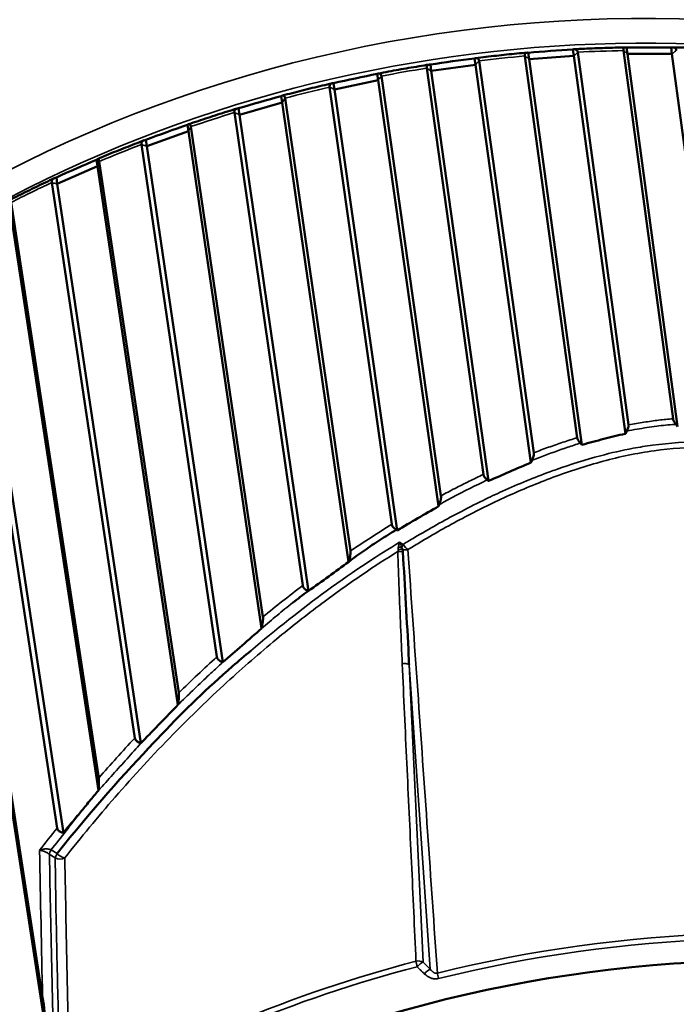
# Model space of a CAD drawing. Header units: millimetres. Extents: x 0 to 6049, y -120 to 1682.
# Tile 526 of 656: x 2058 to 2065, y 820 to 831. Entities that reach past the tile are written whole.
import ezdxf

# ---------------------------------------------------------------- set-up
doc = ezdxf.new("R2010")
doc.units = ezdxf.units.MM
doc.header["$LTSCALE"] = 2
doc.layers.add('Sichtbar (ISO)', color=7, linetype='Continuous', lineweight=50)
doc.layers.add('Sichtbar schmal (ISO)', color=7, linetype='Continuous', lineweight=35)

msp = doc.modelspace()

# ---------------------------------------------------------------- linework, layer by layer
at = {"layer": 'Sichtbar (ISO)'}
for p, q in [((2064.697, 830.368), (2064.707, 830.296)), ((2065.195, 830.369), (2065.205, 830.297)), ((2062.994, 830.247), (2063.004, 830.175)), ((2063.557, 830.273), (2064.143, 825.997)), ((2063.595, 830.311), (2063.605, 830.239)), ((2063.605, 830.239), (2064.104, 830.274)), ((2064.094, 830.346), (2064.104, 830.274)), ((2064.104, 830.274), (2064.683, 826.042)), ((2064.72, 826.142), (2064.149, 830.315)), ((2064.663, 830.334), (2065.217, 826.209)), ((2064.707, 830.296), (2065.205, 830.297)), ((2064.707, 830.296), (2065.268, 826.122)), ((2065.205, 830.297), (2065.766, 826.123)), ((2062.457, 830.137), (2063.092, 825.586)), ((2062.499, 830.178), (2062.509, 830.106)), ((2062.509, 830.106), (2063.004, 830.175)), ((2063.004, 830.175), (2063.625, 825.719)), ((2063.657, 825.829), (2063.045, 830.219)), ((2063.605, 830.239), (2064.197, 825.919)), ((2061.903, 830.073), (2061.913, 830.001)), ((2062.617, 825.347), (2061.949, 830.047)), ((2062.509, 830.106), (2063.149, 825.513)), ((2061.369, 829.925), (2062.065, 825.028)), ((2061.414, 829.97), (2061.424, 829.898)), ((2061.424, 829.898), (2061.913, 830.001)), ((2061.913, 830.001), (2062.591, 825.23)), ((2060.828, 829.824), (2060.838, 829.752)), ((2061.424, 829.898), (2062.126, 824.96)), ((2060.359, 829.616), (2060.838, 829.752)), ((2060.838, 829.752), (2061.582, 824.607)), ((2061.604, 824.729), (2060.87, 829.801)), ((2060.302, 829.639), (2061.068, 824.343)), ((2060.349, 829.688), (2060.359, 829.616)), ((2060.359, 829.616), (2061.131, 824.279)), ((2059.777, 829.503), (2059.787, 829.431)), ((2060.623, 823.99), (2059.814, 829.482)), ((2059.322, 829.263), (2059.787, 829.431)), ((2059.787, 829.431), (2060.607, 823.861)), ((2059.262, 829.282), (2060.106, 823.542)), ((2059.312, 829.335), (2059.322, 829.263)), ((2059.322, 829.263), (2060.172, 823.482)), ((2058.318, 828.84), (2058.767, 829.04)), ((2058.757, 829.112), (2058.767, 829.04)), ((2058.767, 829.04), (2059.67, 823.005)), ((2059.68, 823.139), (2058.789, 829.092)), ((2058.256, 828.855), (2059.187, 822.633)), ((2058.308, 828.912), (2058.318, 828.84)), ((2058.318, 828.84), (2059.255, 822.577)), ((2058.783, 822.185), (2057.802, 828.633)), ((2057.785, 828.581), (2058.779, 822.046)), ((2057.291, 828.361), (2058.316, 821.625)), ((2057.355, 828.351), (2058.386, 821.573)), ((2056.848, 828.057), (2058.271, 818.84)), ((2058.153, 819.729), (2056.859, 828.11))]:
    msp.add_line(p, q, dxfattribs=at)
for centre, major_axis, ratio, start_param, end_param in [((2062.752, 830.172), (-0.937, -0.132), 0.044509, 4.444841, 4.97984), ((2063.85, 830.288), (-0.943, -0.067), 0.044452, 4.447912, 4.982911), ((2061.664, 829.981), (-0.924, -0.196), 0.044448, 4.44177, 4.976769), ((2060.594, 829.716), (-0.906, -0.258), 0.044266, 4.438682, 4.973681), ((2059.55, 829.379), (-0.881, -0.319), 0.043954, 4.435559, 4.970558), ((2058.538, 828.972), (-0.85, -0.378), 0.043495, 4.432388, 4.967387), ((2065.635, 809.623), (12.472, 1.739), 0.831833, 1.22084, 2.426222)]:
    msp.add_ellipse(centre, major_axis=major_axis, ratio=ratio, start_param=start_param, end_param=end_param, dxfattribs=at)
for points, knots in [([(2076.896, 824.782), (2076.716, 825.86), (2076.343, 826.906), (2075.201, 828.922), (2074.404, 829.878), (2072.479, 831.519), (2071.349, 832.203), (2068.872, 833.227), (2067.525, 833.566), (2064.748, 833.867), (2063.319, 833.827), (2060.526, 833.372), (2059.162, 832.957), (2056.638, 831.792), (2055.477, 831.042), (2053.479, 829.285), (2052.641, 828.277), (2051.373, 826.108), (2050.943, 824.946), (2050.572, 822.803), (2050.555, 821.829), (2050.688, 820.875)], [3.328194, 3.328194, 3.328194, 3.328194, 3.623512, 3.623512, 3.942128, 3.942128, 4.26207, 4.26207, 4.582886, 4.582886, 4.904052, 4.904052, 5.225292, 5.225292, 5.546423, 5.546423, 5.867132, 5.867132, 6.186857, 6.186857, 6.447225, 6.447225, 6.447225, 6.447225]), ([(2064.685, 830.37), (2064.647, 830.369), (2064.608, 830.368), (2064.531, 830.366), (2064.493, 830.365), (2064.416, 830.362), (2064.378, 830.361), (2064.301, 830.358), (2064.262, 830.356), (2064.186, 830.353), (2064.147, 830.351), (2064.109, 830.349)], [4.73214007, 4.73214007, 4.73214007, 4.73214007, 4.74077822, 4.74077822, 4.74941637, 4.74941637, 4.75805452, 4.75805452, 4.76669267, 4.76669267, 4.77533083, 4.77533083, 4.77533083, 4.77533083]), ([(2064.663, 830.334), (2064.663, 830.335), (2064.663, 830.335), (2064.663, 830.336), (2064.661, 830.348), (2064.663, 830.358), (2064.674, 830.369), (2064.685, 830.371), (2064.697, 830.368)], [-0.00033523, -0.00033523, -0.00033523, -0.00033523, 0, 0, 0, 0.0066416, 0.0066416, 0.0141713, 0.0141713, 0.0141713, 0.0141713]), ([(2064.697, 830.368), (2064.782, 830.369), (2064.866, 830.37), (2064.946, 830.37), (2065.026, 830.37), (2065.11, 830.37), (2065.195, 830.369)], [-0.02413634, -0.02413634, -0.02413634, -0.02413634, 0, 0, 0, 0.02413634, 0.02413634, 0.02413634, 0.02413634]), ([(2065.195, 830.369), (2065.211, 830.372), (2065.227, 830.37), (2065.245, 830.359), (2065.252, 830.349), (2065.254, 830.337), (2065.254, 830.336), (2065.254, 830.336), (2065.254, 830.335)], [0.12922201, 0.12922201, 0.12922201, 0.12922201, 0.13675171, 0.13675171, 0.14339331, 0.14339331, 0.14339331, 0.14372854, 0.14372854, 0.14372854, 0.14372854]), ([(2065.785, 830.352), (2065.746, 830.353), (2065.708, 830.355), (2065.632, 830.359), (2065.594, 830.36), (2065.518, 830.363), (2065.479, 830.364), (2065.403, 830.366), (2065.365, 830.367), (2065.288, 830.369), (2065.25, 830.37), (2065.212, 830.37)], [4.64952259, 4.64952259, 4.64952259, 4.64952259, 4.6581409, 4.6581409, 4.66675922, 4.66675922, 4.67537753, 4.67537753, 4.68399584, 4.68399584, 4.69261416, 4.69261416, 4.69261416, 4.69261416]), ([(2062.994, 830.247), (2063.007, 830.252), (2063.021, 830.252), (2063.037, 830.243), (2063.043, 830.233), (2063.045, 830.221), (2063.045, 830.221), (2063.045, 830.22), (2063.045, 830.219)], [-0.0141713, -0.0141713, -0.0141713, -0.0141713, -0.0066416, -0.0066416, 0, 0, 0, 0.00033523, 0.00033523, 0.00033523, 0.00033523]), ([(2063.583, 830.311), (2063.544, 830.308), (2063.506, 830.304), (2063.429, 830.297), (2063.391, 830.293), (2063.314, 830.286), (2063.276, 830.281), (2063.199, 830.273), (2063.161, 830.269), (2063.084, 830.26), (2063.046, 830.255), (2063.007, 830.25)], [4.81478232, 4.81478232, 4.81478232, 4.81478232, 4.82343035, 4.82343035, 4.83207838, 4.83207838, 4.84072642, 4.84072642, 4.84937445, 4.84937445, 4.85802249, 4.85802249, 4.85802249, 4.85802249]), ([(2063.558, 830.273), (2063.557, 830.274), (2063.557, 830.275), (2063.557, 830.275), (2063.556, 830.288), (2063.558, 830.298), (2063.57, 830.31), (2063.583, 830.312), (2063.595, 830.311)], [-0.00033523, -0.00033523, -0.00033523, -0.00033523, 0, 0, 0, 0.0066416, 0.0066416, 0.0141713, 0.0141713, 0.0141713, 0.0141713]), ([(2064.094, 830.346), (2064.108, 830.35), (2064.123, 830.349), (2064.141, 830.339), (2064.147, 830.329), (2064.149, 830.317), (2064.149, 830.317), (2064.149, 830.316), (2064.149, 830.315)], [-0.0141713, -0.0141713, -0.0141713, -0.0141713, -0.0066416, -0.0066416, 0, 0, 0, 0.00033523, 0.00033523, 0.00033523, 0.00033523]), ([(2062.485, 830.177), (2062.447, 830.171), (2062.409, 830.165), (2062.333, 830.152), (2062.294, 830.146), (2062.218, 830.133), (2062.18, 830.126), (2062.105, 830.113), (2062.067, 830.106), (2061.991, 830.091), (2061.953, 830.084), (2061.915, 830.077)], [4.89744963, 4.89744963, 4.89744963, 4.89744963, 4.9060975, 4.9060975, 4.91474538, 4.91474538, 4.92339325, 4.92339325, 4.93204113, 4.93204113, 4.940689, 4.940689, 4.940689, 4.940689]), ([(2062.457, 830.137), (2062.457, 830.137), (2062.457, 830.138), (2062.457, 830.139), (2062.455, 830.151), (2062.458, 830.162), (2062.472, 830.175), (2062.485, 830.178), (2062.499, 830.178)], [-0.00033523, -0.00033523, -0.00033523, -0.00033523, 0, 0, 0, 0.0066416, 0.0066416, 0.0141713, 0.0141713, 0.0141713, 0.0141713]), ([(2061.903, 830.073), (2061.915, 830.078), (2061.927, 830.079), (2061.942, 830.071), (2061.947, 830.061), (2061.949, 830.049), (2061.949, 830.049), (2061.949, 830.048), (2061.949, 830.047)], [-0.0141713, -0.0141713, -0.0141713, -0.0141713, -0.0066416, -0.0066416, 0, 0, 0, 0.00033523, 0.00033523, 0.00033523, 0.00033523]), ([(2061.399, 829.968), (2061.362, 829.959), (2061.324, 829.95), (2061.249, 829.933), (2061.212, 829.924), (2061.137, 829.906), (2061.1, 829.896), (2061.025, 829.877), (2060.988, 829.868), (2060.914, 829.849), (2060.877, 829.839), (2060.839, 829.829)], [4.98014208, 4.98014208, 4.98014208, 4.98014208, 4.98877976, 4.98877976, 4.99741743, 4.99741743, 5.00605511, 5.00605511, 5.01469278, 5.01469278, 5.02333046, 5.02333046, 5.02333046, 5.02333046]), ([(2061.369, 829.925), (2061.369, 829.925), (2061.369, 829.926), (2061.369, 829.927), (2061.367, 829.939), (2061.371, 829.95), (2061.385, 829.964), (2061.399, 829.969), (2061.414, 829.97)], [-0.00033523, -0.00033523, -0.00033523, -0.00033523, 0, 0, 0, 0.0066416, 0.0066416, 0.0141713, 0.0141713, 0.0141713, 0.0141713]), ([(2060.828, 829.824), (2060.839, 829.83), (2060.85, 829.832), (2060.863, 829.824), (2060.868, 829.815), (2060.87, 829.803), (2060.87, 829.802), (2060.87, 829.802), (2060.87, 829.801)], [-0.0141713, -0.0141713, -0.0141713, -0.0141713, -0.0066416, -0.0066416, 0, 0, 0, 0.00033523, 0.00033523, 0.00033523, 0.00033523]), ([(2060.333, 829.685), (2060.296, 829.674), (2060.26, 829.662), (2060.187, 829.64), (2060.15, 829.628), (2060.077, 829.605), (2060.041, 829.593), (2059.968, 829.569), (2059.932, 829.557), (2059.86, 829.533), (2059.824, 829.521), (2059.788, 829.509)], [5.06285954, 5.06285954, 5.06285954, 5.06285954, 5.07147706, 5.07147706, 5.08009459, 5.08009459, 5.08871211, 5.08871211, 5.09732964, 5.09732964, 5.10594717, 5.10594717, 5.10594717, 5.10594717]), ([(2060.302, 829.639), (2060.302, 829.64), (2060.302, 829.64), (2060.302, 829.641), (2060.3, 829.653), (2060.304, 829.665), (2060.319, 829.68), (2060.334, 829.686), (2060.349, 829.688)], [-0.00033523, -0.00033523, -0.00033523, -0.00033523, 0, 0, 0, 0.0066416, 0.0066416, 0.0141713, 0.0141713, 0.0141713, 0.0141713]), ([(2059.777, 829.503), (2059.786, 829.509), (2059.796, 829.512), (2059.808, 829.505), (2059.812, 829.496), (2059.814, 829.484), (2059.814, 829.483), (2059.814, 829.482), (2059.814, 829.482)], [-0.0141713, -0.0141713, -0.0141713, -0.0141713, -0.0066416, -0.0066416, 0, 0, 0, 0.00033523, 0.00033523, 0.00033523, 0.00033523]), ([(2059.293, 829.33), (2059.258, 829.316), (2059.222, 829.302), (2059.152, 829.275), (2059.117, 829.261), (2059.046, 829.233), (2059.011, 829.219), (2058.941, 829.191), (2058.906, 829.176), (2058.836, 829.147), (2058.801, 829.133), (2058.767, 829.118)], [5.1456016, 5.1456016, 5.1456016, 5.1456016, 5.15418922, 5.15418922, 5.16277684, 5.16277684, 5.17136445, 5.17136445, 5.17995207, 5.17995207, 5.18853968, 5.18853968, 5.18853968, 5.18853968]), ([(2059.262, 829.282), (2059.262, 829.282), (2059.261, 829.283), (2059.261, 829.283), (2059.26, 829.296), (2059.264, 829.308), (2059.279, 829.325), (2059.295, 829.331), (2059.312, 829.335)], [-0.00033523, -0.00033523, -0.00033523, -0.00033523, 0, 0, 0, 0.0066416, 0.0066416, 0.0141713, 0.0141713, 0.0141713, 0.0141713]), ([(2058.757, 829.112), (2058.765, 829.118), (2058.773, 829.121), (2058.783, 829.115), (2058.787, 829.106), (2058.789, 829.093), (2058.789, 829.093), (2058.789, 829.092), (2058.789, 829.092)], [-0.0141713, -0.0141713, -0.0141713, -0.0141713, -0.0066416, -0.0066416, 0, 0, 0, 0.00033523, 0.00033523, 0.00033523, 0.00033523]), ([(2058.287, 828.905), (2058.253, 828.889), (2058.219, 828.873), (2058.152, 828.841), (2058.118, 828.825), (2058.051, 828.793), (2058.017, 828.776), (2057.95, 828.743), (2057.917, 828.727), (2057.85, 828.693), (2057.816, 828.676), (2057.783, 828.659)], [5.22836763, 5.22836763, 5.22836763, 5.22836763, 5.23691588, 5.23691588, 5.24546413, 5.24546413, 5.25401237, 5.25401237, 5.26256062, 5.26256062, 5.27110887, 5.27110887, 5.27110887, 5.27110887]), ([(2058.256, 828.855), (2058.256, 828.855), (2058.256, 828.856), (2058.256, 828.857), (2058.254, 828.869), (2058.258, 828.881), (2058.275, 828.9), (2058.291, 828.908), (2058.308, 828.912)], [-0.00033523, -0.00033523, -0.00033523, -0.00033523, 0, 0, 0, 0.0066416, 0.0066416, 0.0141713, 0.0141713, 0.0141713, 0.0141713]), ([(2065.248, 826.148), (2065.244, 826.154), (2065.24, 826.16), (2065.233, 826.171), (2065.23, 826.177), (2065.224, 826.187), (2065.222, 826.192), (2065.219, 826.201), (2065.218, 826.205), (2065.217, 826.209)], [-0.00813632, -0.00813632, -0.00813632, -0.00813632, -0.005999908, -0.005999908, -0.00390454, -0.00390454, -0.001936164, -0.001936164, -0.000001, -0.000001, -0.000001, -0.000001]), ([(2064.698, 826.071), (2064.696, 826.066), (2064.693, 826.061), (2064.688, 826.052), (2064.686, 826.047), (2064.683, 826.042)], [-0.003425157, -0.003425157, -0.003425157, -0.003425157, -0.001733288, -0.001733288, -0.000085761, -0.000085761, -0.000085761, -0.000085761]), ([(2064.72, 826.142), (2064.721, 826.138), (2064.721, 826.133), (2064.719, 826.123), (2064.718, 826.117), (2064.712, 826.099), (2064.706, 826.086), (2064.698, 826.071)], [-0.01028179, -0.01028179, -0.01028179, -0.01028179, -0.00786043, -0.00786043, -0.0052693, -0.0052693, -0.00002448, -0.00002448, -0.00002448, -0.00002448]), ([(2065.268, 826.122), (2065.265, 826.126), (2065.261, 826.131), (2065.255, 826.14), (2065.252, 826.144), (2065.248, 826.148)], [-0.003280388, -0.003280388, -0.003280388, -0.003280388, -0.001635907, -0.001635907, -0.000007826, -0.000007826, -0.000007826, -0.000007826]), ([(2064.18, 825.937), (2064.175, 825.942), (2064.17, 825.947), (2064.162, 825.958), (2064.158, 825.963), (2064.151, 825.974), (2064.149, 825.979), (2064.145, 825.989), (2064.144, 825.993), (2064.143, 825.997)], [-0.008459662, -0.008459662, -0.008459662, -0.008459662, -0.006368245, -0.006368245, -0.004259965, -0.004259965, -0.002156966, -0.002156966, -0.000001, -0.000001, -0.000001, -0.000001]), ([(2064.683, 826.042), (2064.602, 826.024), (2064.522, 826.004), (2064.36, 825.963), (2064.278, 825.941), (2064.197, 825.919)], [-0.0524614, -0.0524614, -0.0524614, -0.0524614, -0.02662391, -0.02662391, -0.00011039, -0.00011039, -0.00011039, -0.00011039]), ([(2064.18, 825.937), (2064.183, 825.934), (2064.186, 825.931), (2064.191, 825.925), (2064.194, 825.922), (2064.197, 825.919)], [0.000046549, 0.000046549, 0.000046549, 0.000046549, 0.001288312, 0.001288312, 0.002486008, 0.002486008, 0.002486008, 0.002486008]), ([(2063.636, 825.744), (2063.634, 825.74), (2063.633, 825.735), (2063.629, 825.727), (2063.627, 825.723), (2063.625, 825.719)], [-0.002820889, -0.002820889, -0.002820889, -0.002820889, -0.001412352, -0.001412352, -0.000000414, -0.000000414, -0.000000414, -0.000000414]), ([(2063.657, 825.829), (2063.658, 825.824), (2063.658, 825.819), (2063.657, 825.807), (2063.655, 825.8), (2063.65, 825.778), (2063.644, 825.762), (2063.636, 825.744)], [-0.01197405, -0.01197405, -0.01197405, -0.01197405, -0.00922499, -0.00922499, -0.0061999, -0.0061999, -0.00000205, -0.00000205, -0.00000205, -0.00000205]), ([(2063.625, 825.719), (2063.546, 825.685), (2063.466, 825.651), (2063.307, 825.582), (2063.228, 825.548), (2063.149, 825.513)], [-0.05554691, -0.05554691, -0.05554691, -0.05554691, -0.02780081, -0.02780081, -0.00004305, -0.00004305, -0.00004305, -0.00004305]), ([(2063.135, 825.525), (2063.13, 825.529), (2063.124, 825.534), (2063.114, 825.545), (2063.109, 825.551), (2063.101, 825.562), (2063.098, 825.567), (2063.094, 825.577), (2063.092, 825.582), (2063.092, 825.586)], [-0.009079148, -0.009079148, -0.009079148, -0.009079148, -0.006819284, -0.006819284, -0.004570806, -0.004570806, -0.002340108, -0.002340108, -0.000001, -0.000001, -0.000001, -0.000001]), ([(2063.135, 825.525), (2063.138, 825.523), (2063.14, 825.521), (2063.145, 825.517), (2063.147, 825.515), (2063.149, 825.513)], [0.000018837, 0.000018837, 0.000018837, 0.000018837, 0.000925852, 0.000925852, 0.001822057, 0.001822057, 0.001822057, 0.001822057]), ([(2062.617, 825.347), (2062.618, 825.342), (2062.618, 825.336), (2062.617, 825.322), (2062.616, 825.314), (2062.61, 825.288), (2062.605, 825.268), (2062.597, 825.248)], [-0.01241265, -0.01241265, -0.01241265, -0.01241265, -0.00968414, -0.00968414, -0.00662785, -0.00662785, -0.00002694, -0.00002694, -0.00002694, -0.00002694]), ([(2062.591, 825.23), (2062.513, 825.185), (2062.435, 825.14), (2062.28, 825.05), (2062.203, 825.005), (2062.126, 824.96)], [-0.05812699, -0.05812699, -0.05812699, -0.05812699, -0.02907056, -0.02907056, -0.00003908, -0.00003908, -0.00003908, -0.00003908]), ([(2062.597, 825.248), (2062.596, 825.245), (2062.595, 825.242), (2062.593, 825.236), (2062.592, 825.233), (2062.591, 825.23)], [-0.00215078, -0.00215078, -0.00215078, -0.00215078, -0.001095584, -0.001095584, -0.000093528, -0.000093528, -0.000093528, -0.000093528]), ([(2062.116, 824.966), (2062.055, 824.93), (2061.995, 824.892), (2061.936, 824.854), (2061.906, 824.835), (2061.877, 824.816), (2061.848, 824.796), (2061.818, 824.776), (2061.788, 824.756), (2061.759, 824.736), (2061.7, 824.695), (2061.642, 824.653), (2061.584, 824.609)], [0, 0, 0, 0, 0.333333, 0.333333, 0.333333, 0.497934, 0.497934, 0.497934, 0.666667, 0.666667, 0.666667, 1, 1, 1, 1]), ([(2062.116, 824.966), (2062.109, 824.97), (2062.103, 824.975), (2062.091, 824.985), (2062.085, 824.991), (2062.076, 825.002), (2062.072, 825.008), (2062.067, 825.019), (2062.066, 825.024), (2062.065, 825.028)], [-0.009713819, -0.009713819, -0.009713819, -0.009713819, -0.007329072, -0.007329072, -0.004904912, -0.004904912, -0.002412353, -0.002412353, -0.000000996, -0.000000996, -0.000000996, -0.000000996]), ([(2062.116, 824.966), (2062.117, 824.965), (2062.119, 824.964), (2062.122, 824.962), (2062.124, 824.961), (2062.126, 824.96)], [0.00001513, 0.00001513, 0.00001513, 0.00001513, 0.000626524, 0.000626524, 0.001231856, 0.001231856, 0.001231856, 0.001231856]), ([(2061.604, 824.729), (2061.605, 824.724), (2061.605, 824.717), (2061.604, 824.701), (2061.603, 824.692), (2061.598, 824.661), (2061.592, 824.635), (2061.584, 824.609)], [-0.01594754, -0.01594754, -0.01594754, -0.01594754, -0.01261025, -0.01261025, -0.00881535, -0.00881535, -0.00004671, -0.00004671, -0.00004671, -0.00004671]), ([(2062.191, 824.719), (2062.191, 824.723), (2062.19, 824.729), (2062.189, 824.738), (2062.187, 824.744), (2062.186, 824.747)], [0.0019896, 0.0019896, 0.0019896, 0.0019896, 0.3333333, 0.6666667, 0.9999936, 0.9999936, 0.9999936, 0.9999936]), ([(2062.26, 823.456), (2062.258, 823.49), (2062.257, 823.523), (2062.255, 823.556), (2062.246, 823.748), (2062.235, 823.942), (2062.224, 824.136), (2062.213, 824.331), (2062.201, 824.525), (2062.191, 824.719)], [0, 0, 0, 0, 0.07933, 0.07933, 0.07933, 0.539665, 0.539665, 0.539665, 1, 1, 1, 1]), ([(2061.584, 824.609), (2061.51, 824.553), (2061.435, 824.499), (2061.284, 824.389), (2061.207, 824.334), (2061.13, 824.279)], [-0.06101491, -0.06101491, -0.06101491, -0.06101491, -0.03104478, -0.03104478, -0.00031226, -0.00031226, -0.00031226, -0.00031226]), ([(2061.13, 824.279), (2061.126, 824.281), (2061.121, 824.284), (2061.112, 824.289), (2061.107, 824.292), (2061.097, 824.3), (2061.091, 824.304), (2061.081, 824.315), (2061.077, 824.32), (2061.071, 824.332), (2061.069, 824.338), (2061.068, 824.343)], [-0.01090564, -0.01090564, -0.01090564, -0.01090564, -0.00928154, -0.00928154, -0.00768031, -0.00768031, -0.00533503, -0.00533503, -0.00292206, -0.00292206, -0.000001, -0.000001, -0.000001, -0.000001]), ([(2060.623, 823.99), (2060.623, 823.984), (2060.624, 823.976), (2060.623, 823.959), (2060.622, 823.948), (2060.618, 823.914), (2060.613, 823.888), (2060.607, 823.862)], [-0.01564674, -0.01564674, -0.01564674, -0.01564674, -0.0122825, -0.0122825, -0.00839833, -0.00839833, -0.00001113, -0.00001113, -0.00001113, -0.00001113]), ([(2060.607, 823.862), (2060.534, 823.798), (2060.462, 823.734), (2060.317, 823.608), (2060.244, 823.545), (2060.172, 823.482)], [-0.0625005, -0.0625005, -0.0625005, -0.0625005, -0.03107427, -0.03107427, -0.00000943, -0.00000943, -0.00000943, -0.00000943]), ([(2059.486, 822.674), (2059.761, 822.962), (2060.043, 823.234), (2060.416, 823.553), (2060.486, 823.612)], [0.2731846, 0.2731846, 0.2731846, 0.2731846, 0.5, 0.5505836, 0.5505836, 0.5505836, 0.5505836]), ([(2060.172, 823.482), (2060.167, 823.484), (2060.162, 823.485), (2060.153, 823.49), (2060.148, 823.492), (2060.137, 823.499), (2060.131, 823.503), (2060.121, 823.513), (2060.117, 823.518), (2060.11, 823.529), (2060.107, 823.536), (2060.106, 823.542)], [-0.01110126, -0.01110126, -0.01110126, -0.01110126, -0.00946718, -0.00946718, -0.00789138, -0.00789138, -0.00560995, -0.00560995, -0.00325963, -0.00325963, -0.00000099, -0.00000099, -0.00000099, -0.00000099]), ([(2059.68, 823.139), (2059.681, 823.133), (2059.681, 823.126), (2059.682, 823.108), (2059.681, 823.098), (2059.679, 823.063), (2059.675, 823.035), (2059.67, 823.005)], [-0.01734727, -0.01734727, -0.01734727, -0.01734727, -0.01371519, -0.01371519, -0.00949278, -0.00949278, -0.00011668, -0.00011668, -0.00011668, -0.00011668]), ([(2059.67, 823.005), (2059.643, 822.977), (2059.617, 822.95), (2059.563, 822.894), (2059.536, 822.867), (2059.509, 822.839)], [-0.02495633, -0.02495633, -0.02495633, -0.02495633, -0.01246526, -0.01246526, -0.00001437, -0.00001437, -0.00001437, -0.00001437]), ([(2059.256, 822.577), (2059.297, 822.621), (2059.339, 822.664), (2059.424, 822.751), (2059.467, 822.795), (2059.509, 822.839)], [0.0000737, 0.0000737, 0.0000737, 0.0000737, 0.01963567, 0.01963567, 0.03950197, 0.03950197, 0.03950197, 0.03950197]), ([(2058.315, 821.339), (2058.702, 821.826), (2059.121, 822.29), (2059.458, 822.644), (2059.486, 822.674)], [0, 0, 0, 0, 0.25, 0.2731846, 0.2731846, 0.2731846, 0.2731846]), ([(2059.256, 822.577), (2059.25, 822.578), (2059.245, 822.58), (2059.235, 822.584), (2059.23, 822.586), (2059.218, 822.592), (2059.212, 822.596), (2059.202, 822.604), (2059.198, 822.609), (2059.19, 822.621), (2059.188, 822.627), (2059.187, 822.633)], [-0.01119555, -0.01119555, -0.01119555, -0.01119555, -0.00963074, -0.00963074, -0.00788768, -0.00788768, -0.00564535, -0.00564535, -0.00332182, -0.00332182, -0.000001, -0.000001, -0.000001, -0.000001]), ([(2058.783, 822.185), (2058.784, 822.178), (2058.784, 822.17), (2058.785, 822.151), (2058.785, 822.139), (2058.784, 822.103), (2058.782, 822.074), (2058.779, 822.045)], [-0.01693896, -0.01693896, -0.01693896, -0.01693896, -0.01333476, -0.01333476, -0.00909051, -0.00909051, -0.00019793, -0.00019793, -0.00019793, -0.00019793]), ([(2058.578, 821.804), (2058.612, 821.844), (2058.645, 821.885), (2058.712, 821.965), (2058.745, 822.006), (2058.779, 822.045)], [0.00000996, 0.00000996, 0.00000996, 0.00000996, 0.01694009, 0.01694009, 0.03382647, 0.03382647, 0.03382647, 0.03382647]), ([(2058.578, 821.804), (2058.547, 821.766), (2058.514, 821.727), (2058.451, 821.651), (2058.418, 821.611), (2058.386, 821.573)], [-0.03220105, -0.03220105, -0.03220105, -0.03220105, -0.01611117, -0.01611117, -0.00000094, -0.00000094, -0.00000094, -0.00000094]), ([(2058.386, 821.573), (2058.381, 821.574), (2058.375, 821.575), (2058.365, 821.578), (2058.36, 821.58), (2058.348, 821.585), (2058.342, 821.588), (2058.332, 821.596), (2058.328, 821.6), (2058.32, 821.611), (2058.317, 821.618), (2058.316, 821.625)], [-0.01128712, -0.01128712, -0.01128712, -0.01128712, -0.00960493, -0.00960493, -0.00800418, -0.00800418, -0.00579909, -0.00579909, -0.00351128, -0.00351128, -0.000001, -0.000001, -0.000001, -0.000001]), ([(2058.153, 819.729), (2058.158, 819.702), (2058.162, 819.675), (2058.18, 819.548), (2058.195, 819.443), (2058.231, 819.172), (2058.252, 819.003), (2058.271, 818.84)], [0.0352948, 0.0352948, 0.0352948, 0.0352948, 0.0488343, 0.0488343, 0.0976685, 0.0976685, 0.1731541, 0.1731541, 0.1731541, 0.1731541])]:
    msp.add_open_spline(points, degree=3, knots=knots, dxfattribs=at)
msp.add_open_spline([(2061.13, 824.279), (2061.07, 824.237), (2061.012, 824.193), (2060.954, 824.148)], degree=3, dxfattribs=at)
at = {"layer": 'Sichtbar schmal (ISO)'}
for p, q in [((2062.193, 824.803), (2062.154, 824.828)), ((2062.416, 820.125), (2062.26, 823.456)), ((2062.26, 823.454), (2062.497, 820.045)), ((2058.229, 821.333), (2058.295, 821.291)), ((2058.315, 821.339), (2058.248, 821.381)), ((2062.497, 820.045), (2062.416, 820.125))]:
    msp.add_line(p, q, dxfattribs=at)
for centre, major_axis, ratio, start_param, end_param in [((2063.811, 822.705), (13.123, 1.83), 0.831833, 0.022713, 3.141593), ((2064.24, 819.626), (-13.123, -1.83), 0.831833, 3.430263, 6.016888), ((2064.255, 819.516), (12.925, 1.802), 0.831833, 1.005083, 2.13651), ((2064.309, 819.13), (-13.288, -1.853), 0.831833, 4.653142, 4.691578), ((2064.309, 819.13), (-13.288, -1.853), 0.831833, 4.570468, 4.608904), ((2064.309, 819.13), (-13.288, -1.853), 0.831833, 4.735815, 4.774251), ((2064.309, 819.13), (-13.288, -1.853), 0.831833, 4.818489, 4.856925), ((2064.309, 819.13), (-13.288, -1.853), 0.831833, 4.901162, 4.939598), ((2064.309, 819.13), (-13.288, -1.853), 0.831833, 4.983836, 5.022272), ((2064.309, 819.13), (-13.288, -1.853), 0.831833, 5.066509, 5.104945), ((2062.708, 822.058), (-4.66, -3.62), 0.476297, 4.487784, 4.582148), ((2062.147, 824.672), (-0.0893, -0.0451), 0.688119, 3.945265, 4.475718), ((2062.13, 824.721), (-0.0985, -0.0175), 0.503637, 4.11833, 4.530461), ((2062.187, 824.846), (-0.052, 0.143), 0.24039, 1.602878, 2.019311), ((2062.226, 824.823), (0.0536, 0.0844), 0.180013, 1.917781, 2.326584), ((2062.229, 824.821), (0.0142, 0.0976), 0.530683, 2.285513, 2.498211), ((2062.226, 824.823), (-0.0524, 0.0852), 0.379777, 1.567682, 2.453562), ((2062.226, 824.823), (-0.0524, 0.0852), 0.379777, 2.466359, 2.468516), ((2062.155, 824.643), (-0.0999, -0.0034), 0.816841, 4.309676, 4.90368), ((2070.733, 811.559), (-9.484, 12.919), 0.924391, 0.015229, 0.053587), ((2071.838, 810.038), (-9.82, 14.986), 0.923637, 0.146226, 0.181586), ((2072.994, 808.725), (-10.346, 16.748), 0.92279, 0.246728, 0.279787), ((2981.596, -303.136), (789.123, -1495.911), 0.320941, 3.709856, 3.711472), ((2058.283, 821.4), (0.0524, 0.0852), 0.205165, 1.923084, 2.604343), ((3370.082, 150.895), (-1216.486, 983.297), 0.499754, 0.398402, 0.40125), ((2058.349, 821.358), (0.0535, 0.0845), 0.194628, 1.925597, 2.607333), ((2058.349, 821.358), (0.1, 0.0018), 0.798859, 4.1208, 5.25076), ((3362.978, 155.255), (-1210.304, 975.07), 0.499691, 0.396314, 0.399284), ((2065.616, 809.758), (12.677, 1.768), 0.831833, 1.189672, 1.695764), ((2065.621, 809.721), (-12.648, -1.764), 0.831833, 4.337654, 4.837354), ((2065.606, 809.833), (12.811, 1.786), 0.831833, 1.711547, 2.042582), ((2062.362, 820.055), (-0.0999, -0.0048), 0.816587, 4.108542, 4.927058), ((2062.362, 820.055), (-0.0253, 0.0967), 0.077862, 0.601267, 1.369212), ((2065.611, 809.795), (-12.782, -1.782), 0.831833, 4.853139, 5.184175), ((2062.443, 819.976), (-0.0702, -0.0712), 0.209572, 3.645206, 4.672831), ((2062.601, 819.922), (-0.0241, 0.0971), 0.06882, 0.614634, 1.37015)]:
    msp.add_ellipse(centre, major_axis=major_axis, ratio=ratio, start_param=start_param, end_param=end_param, dxfattribs=at)
for points, knots in [([(2063.605, 830.239), (2063.6, 830.243), (2063.595, 830.247), (2063.589, 830.251), (2063.584, 830.254), (2063.579, 830.258), (2063.573, 830.262), (2063.568, 830.266), (2063.563, 830.27), (2063.558, 830.273)], [0, 0, 0, 0, 0.3333333, 0.3333333, 0.3333333, 0.6666667, 0.6666667, 0.6666667, 0.999614, 0.999614, 0.999614, 0.999614]), ([(2064.149, 830.315), (2064.144, 830.311), (2064.139, 830.306), (2064.134, 830.302), (2064.129, 830.297), (2064.124, 830.293), (2064.119, 830.288), (2064.114, 830.284), (2064.109, 830.279), (2064.104, 830.274)], [0.0003875, 0.0003875, 0.0003875, 0.0003875, 0.3333333, 0.3333333, 0.3333333, 0.6666667, 0.6666667, 0.6666667, 1, 1, 1, 1]), ([(2064.707, 830.296), (2064.702, 830.301), (2064.697, 830.305), (2064.692, 830.309), (2064.687, 830.313), (2064.683, 830.317), (2064.678, 830.322), (2064.673, 830.326), (2064.668, 830.33), (2064.663, 830.334)], [0, 0, 0, 0, 0.3333333, 0.3333333, 0.3333333, 0.6666667, 0.6666667, 0.6666667, 0.9996141, 0.9996141, 0.9996141, 0.9996141]), ([(2065.254, 830.335), (2065.249, 830.331), (2065.243, 830.327), (2065.238, 830.323), (2065.232, 830.318), (2065.227, 830.314), (2065.221, 830.31), (2065.216, 830.306), (2065.21, 830.301), (2065.205, 830.297)], [0.0003873, 0.0003873, 0.0003873, 0.0003873, 0.3333333, 0.3333333, 0.3333333, 0.6666667, 0.6666667, 0.6666667, 1, 1, 1, 1]), ([(2062.509, 830.106), (2062.503, 830.109), (2062.497, 830.113), (2062.491, 830.116), (2062.486, 830.12), (2062.48, 830.123), (2062.474, 830.126), (2062.469, 830.13), (2062.463, 830.133), (2062.457, 830.137)], [0, 0, 0, 0, 0.3333333, 0.3333333, 0.3333333, 0.6666667, 0.6666667, 0.6666667, 0.999614, 0.999614, 0.999614, 0.999614]), ([(2063.045, 830.219), (2063.04, 830.214), (2063.036, 830.21), (2063.031, 830.205), (2063.027, 830.2), (2063.022, 830.195), (2063.017, 830.19), (2063.013, 830.185), (2063.008, 830.18), (2063.004, 830.175)], [0.0003875, 0.0003875, 0.0003875, 0.0003875, 0.3333333, 0.3333333, 0.3333333, 0.6666667, 0.6666667, 0.6666667, 1, 1, 1, 1]), ([(2061.949, 830.047), (2061.945, 830.042), (2061.941, 830.037), (2061.937, 830.032), (2061.933, 830.027), (2061.929, 830.022), (2061.925, 830.017), (2061.921, 830.011), (2061.917, 830.006), (2061.913, 830.001)], [0.0003875, 0.0003875, 0.0003875, 0.0003875, 0.3333333, 0.3333333, 0.3333333, 0.6666667, 0.6666667, 0.6666667, 1, 1, 1, 1]), ([(2061.424, 829.898), (2061.418, 829.901), (2061.412, 829.904), (2061.406, 829.907), (2061.4, 829.91), (2061.394, 829.913), (2061.388, 829.916), (2061.382, 829.919), (2061.376, 829.922), (2061.369, 829.925)], [0, 0, 0, 0, 0.3333333, 0.3333333, 0.3333333, 0.6666667, 0.6666667, 0.6666667, 0.999614, 0.999614, 0.999614, 0.999614]), ([(2060.87, 829.801), (2060.867, 829.796), (2060.863, 829.79), (2060.86, 829.785), (2060.856, 829.78), (2060.852, 829.774), (2060.849, 829.769), (2060.845, 829.763), (2060.842, 829.758), (2060.838, 829.752)], [0.0003876, 0.0003876, 0.0003876, 0.0003876, 0.3333333, 0.3333333, 0.3333333, 0.6666667, 0.6666667, 0.6666667, 1, 1, 1, 1]), ([(2060.359, 829.616), (2060.353, 829.619), (2060.347, 829.621), (2060.34, 829.624), (2060.334, 829.626), (2060.327, 829.629), (2060.321, 829.631), (2060.315, 829.634), (2060.308, 829.636), (2060.302, 829.639)], [0, 0, 0, 0, 0.3333333, 0.3333333, 0.3333333, 0.6666667, 0.6666667, 0.6666667, 0.9996139, 0.9996139, 0.9996139, 0.9996139]), ([(2059.814, 829.482), (2059.811, 829.476), (2059.808, 829.471), (2059.805, 829.465), (2059.802, 829.459), (2059.799, 829.454), (2059.796, 829.448), (2059.793, 829.443), (2059.79, 829.437), (2059.787, 829.431)], [0.0003876, 0.0003876, 0.0003876, 0.0003876, 0.3333333, 0.3333333, 0.3333333, 0.6666667, 0.6666667, 0.6666667, 1, 1, 1, 1]), ([(2059.322, 829.263), (2059.315, 829.265), (2059.308, 829.267), (2059.302, 829.269), (2059.295, 829.271), (2059.288, 829.273), (2059.282, 829.275), (2059.275, 829.277), (2059.268, 829.279), (2059.262, 829.282)], [0, 0, 0, 0, 0.3333333, 0.3333333, 0.3333333, 0.6666667, 0.6666667, 0.6666667, 0.9996139, 0.9996139, 0.9996139, 0.9996139]), ([(2058.789, 829.092), (2058.787, 829.086), (2058.784, 829.08), (2058.782, 829.074), (2058.78, 829.069), (2058.777, 829.063), (2058.775, 829.057), (2058.772, 829.051), (2058.77, 829.046), (2058.767, 829.04)], [0.0003876, 0.0003876, 0.0003876, 0.0003876, 0.3333333, 0.3333333, 0.3333333, 0.6666667, 0.6666667, 0.6666667, 1, 1, 1, 1]), ([(2058.318, 828.84), (2058.311, 828.842), (2058.304, 828.844), (2058.297, 828.845), (2058.29, 828.847), (2058.283, 828.848), (2058.276, 828.85), (2058.27, 828.852), (2058.263, 828.853), (2058.256, 828.855)], [0, 0, 0, 0, 0.3333333, 0.3333333, 0.3333333, 0.6666667, 0.6666667, 0.6666667, 0.9996139, 0.9996139, 0.9996139, 0.9996139]), ([(2064.72, 826.142), (2064.778, 826.153), (2064.835, 826.163), (2064.891, 826.171), (2064.947, 826.18), (2065.002, 826.187), (2065.056, 826.194), (2065.11, 826.2), (2065.164, 826.205), (2065.217, 826.209)], [0, 0, 0, 0, 0.333333, 0.333333, 0.333333, 0.666667, 0.666667, 0.666667, 1, 1, 1, 1]), ([(2064.698, 826.071), (2064.737, 826.079), (2064.848, 826.1), (2065.027, 826.128), (2065.172, 826.143), (2065.244, 826.148), (2065.248, 826.148)], [0, 0, 0, 0, 0.2154553, 0.6149933, 0.9771814, 0.9999515, 0.9999515, 0.9999515, 0.9999515]), ([(2066.768, 825.771), (2066.604, 825.813), (2066.433, 825.851), (2066.259, 825.881), (2066.239, 825.885), (2066.218, 825.888), (2066.198, 825.892), (2066.175, 825.895), (2066.152, 825.899), (2066.128, 825.902), (2065.998, 825.922), (2065.867, 825.936), (2065.739, 825.943), (2065.687, 825.947), (2065.634, 825.949), (2065.583, 825.949), (2065.377, 825.953), (2065.178, 825.939), (2064.988, 825.913), (2064.914, 825.904), (2064.842, 825.892), (2064.771, 825.879), (2064.646, 825.856), (2064.524, 825.828), (2064.405, 825.796), (2064.236, 825.751), (2064.072, 825.7), (2063.912, 825.642), (2063.887, 825.634), (2063.862, 825.625), (2063.838, 825.616), (2063.661, 825.551), (2063.487, 825.48), (2063.308, 825.399), (2063.236, 825.366), (2063.163, 825.332), (2063.089, 825.296), (2062.998, 825.251), (2062.905, 825.204), (2062.81, 825.154), (2062.651, 825.07), (2062.487, 824.978), (2062.32, 824.879), (2062.278, 824.854), (2062.236, 824.829), (2062.193, 824.803)], [0.2857143, 0.2857143, 0.2857143, 0.2857143, 0.3571429, 0.3571429, 0.3571429, 0.3654581, 0.3654581, 0.3654581, 0.375, 0.375, 0.375, 0.4285714, 0.4285714, 0.4285714, 0.450548, 0.450548, 0.450548, 0.5378818, 0.5378818, 0.5378818, 0.5714286, 0.5714286, 0.5714286, 0.6304328, 0.6304328, 0.6304328, 0.7142857, 0.7142857, 0.7142857, 0.7271571, 0.7271571, 0.7271571, 0.8197991, 0.8197991, 0.8197991, 0.8571429, 0.8571429, 0.8571429, 0.9031724, 0.9031724, 0.9031724, 0.9805768, 0.9805768, 0.9805768, 1, 1, 1, 1]), ([(2064.143, 825.997), (2064.09, 825.981), (2064.037, 825.964), (2063.983, 825.946), (2063.929, 825.928), (2063.876, 825.91), (2063.821, 825.89), (2063.767, 825.871), (2063.712, 825.85), (2063.657, 825.829)], [0, 0, 0, 0, 0.333333, 0.333333, 0.333333, 0.666667, 0.666667, 0.666667, 1, 1, 1, 1]), ([(2062.247, 824.744), (2062.288, 824.77), (2062.33, 824.795), (2062.372, 824.82), (2062.531, 824.916), (2062.693, 825.007), (2062.857, 825.094), (2063.019, 825.18), (2063.184, 825.261), (2063.351, 825.338), (2063.522, 825.416), (2063.696, 825.488), (2063.874, 825.554), (2064.057, 825.622), (2064.243, 825.683), (2064.434, 825.734), (2064.62, 825.784), (2064.81, 825.825), (2065.005, 825.852), (2065.195, 825.878), (2065.389, 825.891), (2065.585, 825.888), (2065.786, 825.885), (2065.987, 825.865), (2066.186, 825.833), (2066.385, 825.801), (2066.581, 825.755), (2066.774, 825.702), (2066.963, 825.649), (2067.149, 825.589), (2067.332, 825.522), (2067.518, 825.454), (2067.701, 825.38), (2067.882, 825.301), (2068.07, 825.218), (2068.255, 825.13), (2068.438, 825.037), (2068.614, 824.948), (2068.788, 824.854), (2068.959, 824.756)], [0, 0, 0, 0, 0.021272, 0.021272, 0.021272, 0.102334, 0.102334, 0.102334, 0.182047, 0.182047, 0.182047, 0.263546, 0.263546, 0.263546, 0.34721, 0.34721, 0.34721, 0.428705, 0.428705, 0.428705, 0.508319, 0.508319, 0.508319, 0.590101, 0.590101, 0.590101, 0.671839, 0.671839, 0.671839, 0.751934, 0.751934, 0.751934, 0.83334, 0.83334, 0.83334, 0.918129, 0.918129, 0.918129, 1, 1, 1, 1]), ([(2063.636, 825.744), (2063.668, 825.756), (2063.8, 825.808), (2063.981, 825.873), (2064.132, 825.922), (2064.18, 825.937)], [0.0000021, 0.0000021, 0.0000021, 0.0000021, 0.1799513, 0.7415959, 1, 1, 1, 1]), ([(2062.597, 825.248), (2062.614, 825.257), (2062.63, 825.267), (2062.647, 825.276), (2062.776, 825.346), (2062.907, 825.414), (2063.04, 825.479), (2063.072, 825.494), (2063.103, 825.509), (2063.135, 825.525)], [0, 0, 0, 0, 0.093758, 0.093758, 0.093758, 0.825314, 0.825314, 0.825314, 1, 1, 1, 1]), ([(2063.092, 825.586), (2063.039, 825.561), (2062.986, 825.536), (2062.933, 825.51), (2062.88, 825.484), (2062.827, 825.457), (2062.775, 825.43), (2062.722, 825.403), (2062.67, 825.375), (2062.617, 825.347)], [0, 0, 0, 0, 0.333333, 0.333333, 0.333333, 0.666667, 0.666667, 0.666667, 1, 1, 1, 1]), ([(2060.486, 823.612), (2060.762, 823.844), (2061.45, 824.388), (2061.922, 824.686), (2062.154, 824.828)], [0.5505836, 0.5505836, 0.5505836, 0.5505836, 0.75, 1, 1, 1, 1]), ([(2062.138, 824.742), (2062.138, 824.74), (2062.138, 824.736), (2062.136, 824.729), (2062.134, 824.725), (2062.133, 824.722)], [0, 0, 0, 0, 0.323668, 0.655803, 1, 1, 1, 1]), ([(2062.14, 824.773), (2062.139, 824.771), (2062.139, 824.77), (2062.139, 824.768), (2062.138, 824.766), (2062.138, 824.764), (2062.138, 824.762), (2062.137, 824.758), (2062.137, 824.755), (2062.137, 824.752), (2062.137, 824.748), (2062.137, 824.745), (2062.138, 824.742)], [0, 0, 0, 0, 0.155291, 0.155291, 0.155291, 0.333333, 0.333333, 0.333333, 0.666667, 0.666667, 0.666667, 1, 1, 1, 1]), ([(2062.154, 824.828), (2062.152, 824.822), (2062.15, 824.815), (2062.148, 824.809), (2062.147, 824.803), (2062.145, 824.797), (2062.144, 824.791), (2062.142, 824.785), (2062.141, 824.779), (2062.14, 824.773)], [0, 0, 0, 0, 0.3333333, 0.3333333, 0.3333333, 0.6666667, 0.6666667, 0.6666667, 1, 1, 1, 1]), ([(2062.18, 824.763), (2062.18, 824.764), (2062.18, 824.765), (2062.18, 824.766), (2062.179, 824.767), (2062.179, 824.768), (2062.179, 824.769), (2062.179, 824.77), (2062.178, 824.771), (2062.178, 824.772)], [0, 0, 0, 0, 0.3333333, 0.3333333, 0.3333333, 0.6666667, 0.6666667, 0.6666667, 0.9998901, 0.9998901, 0.9998901, 0.9998901]), ([(2062.186, 824.747), (2062.193, 824.746), (2062.205, 824.742), (2062.226, 824.742), (2062.24, 824.743), (2062.247, 824.744)], [0.0007954, 0.0007954, 0.0007954, 0.0007954, 0.3333333, 0.6666667, 0.999832, 0.999832, 0.999832, 0.999832]), ([(2062.577, 820.001), (2062.54, 820.53), (2062.467, 821.586), (2062.357, 823.168), (2062.283, 824.219), (2062.247, 824.744)], [0.0000065, 0.0000065, 0.0000065, 0.0000065, 0.3333333, 0.6666667, 0.9999993, 0.9999993, 0.9999993, 0.9999993]), ([(2058.402, 821.291), (2058.584, 821.522), (2058.772, 821.749), (2058.965, 821.971), (2059.176, 822.212), (2059.393, 822.448), (2059.617, 822.676), (2059.812, 822.876), (2060.013, 823.071), (2060.219, 823.259), (2060.4, 823.424), (2060.584, 823.585), (2060.773, 823.741), (2060.939, 823.878), (2061.108, 824.011), (2061.281, 824.14), (2061.433, 824.253), (2061.587, 824.363), (2061.744, 824.47), (2061.872, 824.557), (2062.002, 824.641), (2062.133, 824.722)], [0, 0, 0, 0, 0.1726557, 0.1726557, 0.1726557, 0.3609333, 0.3609333, 0.3609333, 0.5255226, 0.5255226, 0.5255226, 0.6697872, 0.6697872, 0.6697872, 0.7969711, 0.7969711, 0.7969711, 0.908883, 0.908883, 0.908883, 1, 1, 1, 1]), ([(2062.133, 824.722), (2062.138, 824.583), (2062.143, 824.443), (2062.148, 824.304), (2062.153, 824.164), (2062.159, 824.024), (2062.165, 823.885), (2062.171, 823.745), (2062.177, 823.606), (2062.183, 823.466)], [0, 0, 0, 0, 0.3333333, 0.3333333, 0.3333333, 0.6666667, 0.6666667, 0.6666667, 0.9996754, 0.9996754, 0.9996754, 0.9996754]), ([(2060.954, 824.148), (2060.896, 824.103), (2060.839, 824.056), (2060.781, 824.008), (2060.724, 823.96), (2060.666, 823.912), (2060.607, 823.862)], [0.3333333, 0.3333333, 0.3333333, 0.3333333, 0.6666667, 0.6666667, 0.6666667, 1, 1, 1, 1]), ([(2059.67, 823.005), (2059.725, 823.059), (2059.78, 823.113), (2059.836, 823.166), (2059.891, 823.219), (2059.947, 823.272), (2060.003, 823.325), (2060.036, 823.356), (2060.069, 823.387), (2060.102, 823.417), (2060.126, 823.439), (2060.149, 823.46), (2060.172, 823.482)], [0.0005507, 0.0005507, 0.0005507, 0.0005507, 0.3333333, 0.3333333, 0.3333333, 0.6666667, 0.6666667, 0.6666667, 0.8628925, 0.8628925, 0.8628925, 1, 1, 1, 1]), ([(2062.183, 823.466), (2062.192, 823.467), (2062.209, 823.469), (2062.236, 823.466), (2062.252, 823.46), (2062.26, 823.456)], [0.0000098, 0.0000098, 0.0000098, 0.0000098, 0.3333333, 0.6666667, 0.9999971, 0.9999971, 0.9999971, 0.9999971]), ([(2062.183, 823.466), (2062.2, 823.093), (2062.234, 822.35), (2062.287, 821.24), (2062.321, 820.502), (2062.337, 820.133)], [0, 0, 0, 0, 0.3333333, 0.6666667, 1, 1, 1, 1]), ([(2058.779, 822.045), (2058.834, 822.105), (2058.887, 822.165), (2058.941, 822.224), (2058.994, 822.284), (2059.047, 822.343), (2059.1, 822.401), (2059.152, 822.46), (2059.204, 822.519), (2059.256, 822.577)], [0.0003122, 0.0003122, 0.0003122, 0.0003122, 0.3333333, 0.3333333, 0.3333333, 0.6666667, 0.6666667, 0.6666667, 0.9993659, 0.9993659, 0.9993659, 0.9993659]), ([(2058.248, 821.381), (2058.305, 821.451), (2058.416, 821.592), (2058.525, 821.733), (2058.578, 821.804)], [0, 0, 0, 0, 0.5, 0.9999886, 0.9999886, 0.9999886, 0.9999886]), ([(2058.12, 821.376), (2058.125, 821.378), (2058.131, 821.38), (2058.137, 821.382), (2058.143, 821.384), (2058.148, 821.386), (2058.154, 821.387), (2058.159, 821.388), (2058.163, 821.389), (2058.168, 821.39), (2058.169, 821.39), (2058.17, 821.39), (2058.171, 821.39), (2058.177, 821.391), (2058.182, 821.391), (2058.188, 821.392), (2058.193, 821.392), (2058.198, 821.392), (2058.203, 821.391), (2058.205, 821.391), (2058.206, 821.391), (2058.208, 821.391), (2058.211, 821.391), (2058.215, 821.39), (2058.218, 821.389), (2058.223, 821.389), (2058.228, 821.387), (2058.233, 821.386), (2058.238, 821.385), (2058.244, 821.383), (2058.248, 821.381)], [0, 0, 0, 0, 0.115547, 0.115547, 0.115547, 0.232721, 0.232721, 0.232721, 0.333333, 0.333333, 0.333333, 0.358488, 0.358488, 0.358488, 0.495675, 0.495675, 0.495675, 0.630794, 0.630794, 0.630794, 0.666667, 0.666667, 0.666667, 0.753742, 0.753742, 0.753742, 0.87363, 0.87363, 0.87363, 1, 1, 1, 1]), ([(2058.12, 821.376), (2058.124, 821.375), (2058.129, 821.375), (2058.134, 821.374), (2058.138, 821.373), (2058.143, 821.373), (2058.147, 821.371), (2058.152, 821.37), (2058.157, 821.369), (2058.161, 821.367), (2058.166, 821.366), (2058.171, 821.364), (2058.176, 821.362), (2058.18, 821.361), (2058.185, 821.359), (2058.189, 821.357), (2058.193, 821.355), (2058.198, 821.352), (2058.202, 821.35), (2058.206, 821.348), (2058.211, 821.345), (2058.215, 821.342), (2058.22, 821.339), (2058.225, 821.336), (2058.229, 821.333)], [0, 0, 0, 0, 0.139638, 0.139638, 0.139638, 0.271564, 0.271564, 0.271564, 0.399448, 0.399448, 0.399448, 0.52324, 0.52324, 0.52324, 0.640349, 0.640349, 0.640349, 0.752794, 0.752794, 0.752794, 0.869002, 0.869002, 0.869002, 1, 1, 1, 1]), ([(2058.315, 821.339), (2058.328, 821.327), (2058.345, 821.315), (2058.36, 821.307), (2058.376, 821.298), (2058.39, 821.293), (2058.402, 821.291)], [0, 0, 0, 0, 0.5, 0.5, 0.5, 0.9999991, 0.9999991, 0.9999991, 0.9999991]), ([(2058.295, 821.291), (2058.296, 821.204), (2058.301, 820.767), (2058.319, 820.002), (2058.337, 819.183), (2058.346, 818.718), (2058.349, 818.578)], [0.0000079, 0.0000079, 0.0000079, 0.0000079, 0.0960517, 0.485035, 0.8451359, 0.9999671, 0.9999671, 0.9999671, 0.9999671]), ([(2062.35, 820.072), (2062.358, 820.08), (2062.366, 820.088), (2062.374, 820.095), (2062.382, 820.101), (2062.39, 820.108), (2062.397, 820.113), (2062.405, 820.118), (2062.411, 820.122), (2062.416, 820.125)], [0, 0, 0, 0, 0.3333333, 0.3333333, 0.3333333, 0.6666667, 0.6666667, 0.6666667, 1, 1, 1, 1]), ([(2062.43, 819.993), (2062.436, 819.988), (2062.441, 819.984), (2062.447, 819.98), (2062.452, 819.976), (2062.457, 819.972), (2062.462, 819.968), (2062.468, 819.965), (2062.473, 819.961), (2062.477, 819.958), (2062.482, 819.955), (2062.487, 819.953), (2062.491, 819.951), (2062.496, 819.948), (2062.502, 819.946), (2062.507, 819.944), (2062.511, 819.942), (2062.516, 819.941), (2062.521, 819.94), (2062.525, 819.939), (2062.529, 819.938), (2062.534, 819.937), (2062.535, 819.937), (2062.536, 819.937), (2062.537, 819.937), (2062.54, 819.937), (2062.543, 819.937), (2062.546, 819.937), (2062.55, 819.936), (2062.553, 819.936), (2062.557, 819.937), (2062.56, 819.937), (2062.564, 819.937), (2062.567, 819.937), (2062.571, 819.937), (2062.574, 819.938), (2062.578, 819.938), (2062.582, 819.939), (2062.585, 819.939), (2062.589, 819.94)], [0, 0, 0, 0, 0.082157, 0.082157, 0.082157, 0.164871, 0.164871, 0.164871, 0.250343, 0.250343, 0.250343, 0.333333, 0.333333, 0.333333, 0.442568, 0.442568, 0.442568, 0.548009, 0.548009, 0.548009, 0.646937, 0.646937, 0.646937, 0.666667, 0.666667, 0.666667, 0.731324, 0.731324, 0.731324, 0.80381, 0.80381, 0.80381, 0.868714, 0.868714, 0.868714, 0.932303, 0.932303, 0.932303, 1, 1, 1, 1]), ([(2062.577, 820.001), (2062.575, 820), (2062.572, 820), (2062.566, 819.999), (2062.561, 819.999), (2062.555, 820), (2062.549, 820.001), (2062.543, 820.004), (2062.536, 820.007), (2062.528, 820.012), (2062.52, 820.018), (2062.513, 820.025), (2062.505, 820.034), (2062.499, 820.041), (2062.497, 820.045)], [0, 0, 0, 0, 0.063434, 0.121672, 0.179376, 0.241268, 0.309227, 0.384409, 0.466977, 0.556971, 0.654735, 0.760781, 0.875526, 1, 1, 1, 1])]:
    msp.add_open_spline(points, degree=3, knots=knots, dxfattribs=at)
for points in [[(2058.316, 821.625), (2058.25, 821.542), (2058.184, 821.459), (2058.12, 821.376)], [(2062.35, 820.072), (2062.359, 820.063), (2062.377, 820.046), (2062.403, 820.019), (2062.421, 820.002), (2062.43, 819.993)]]:
    msp.add_open_spline(points, degree=3, dxfattribs=at)

doc.saveas('drawing.dxf')
